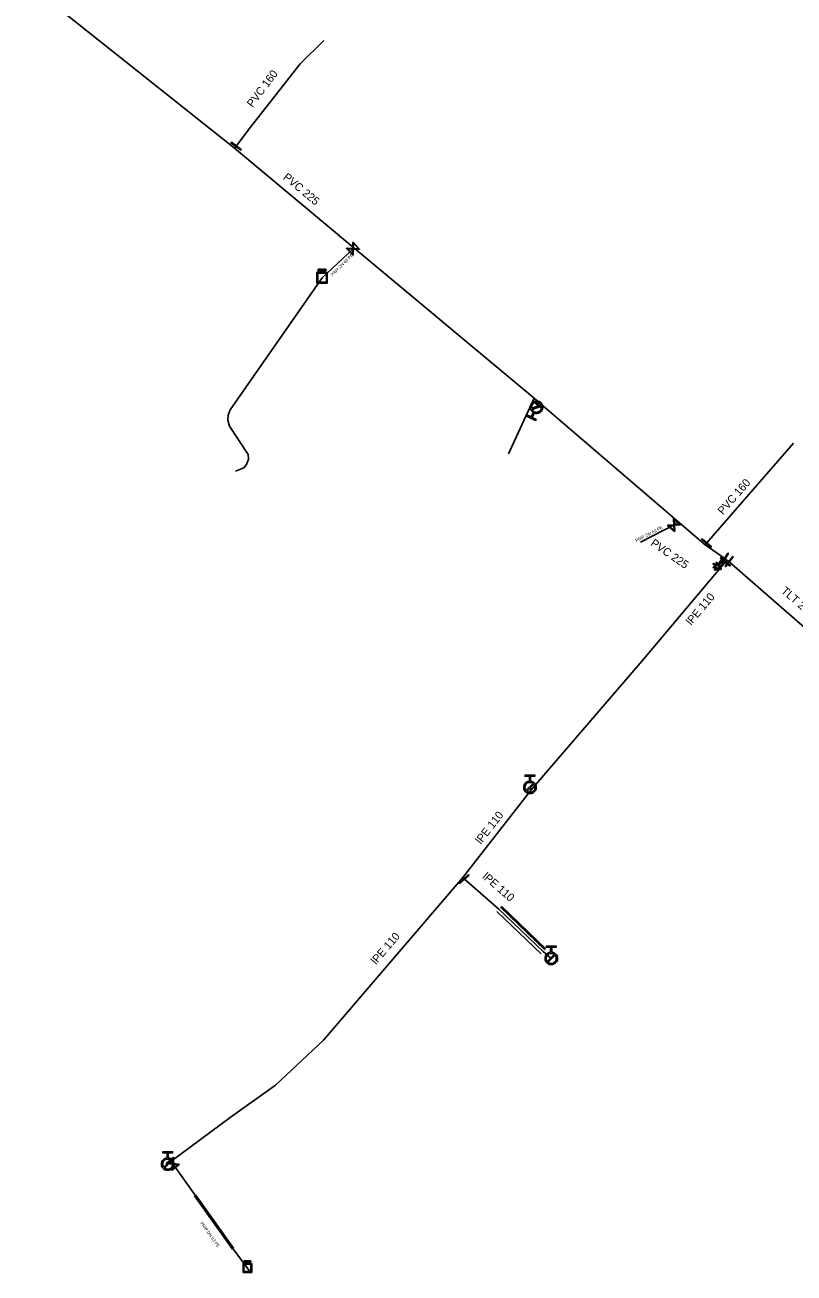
# Model space of a CAD drawing. Extents: x -643842 to -636370, y -1119190 to -1110210.
# Drawn here: x -640685.4 to -640560.5, y -1115940.8 to -1115738.1 of the extents above; entities that cross this region are included whole.
import ezdxf

# ---------------------------------------------------------------- set-up
doc = ezdxf.new("R2010")
doc.units = 0
for name, color, linetype in [('2', 7, 'Continuous'), ('22', 7, 'Continuous'), ('Default', 7, 'Continuous'), ('Level 16', 7, 'Continuous'), ('Level 18', 7, 'Continuous'), ('Level 20', 7, 'Continuous'), ('Level 21', 7, 'Continuous'), ('Level 23', 7, 'Continuous'), ('Level 29', 7, 'Continuous'), ('Level 30', 7, 'Continuous'), ('Level 33', 7, 'Continuous')]:
    doc.layers.add(name, color=color, linetype=linetype)

msp = doc.modelspace()

# ---------------------------------------------------------------- linework, layer by layer
at = {"layer": '2'}
msp.add_lwpolyline([(-640573.04, -1115826.26), (-640573.35, -1115826.71), (-640573.47, -1115826.62), (-640573.17, -1115826.18), (-640573.63, -1115826.26), (-640573.66, -1115826.11), (-640573.2, -1115826.02), (-640573.67, -1115825.7), (-640573.59, -1115825.57), (-640573.1, -1115825.9), (-640573.19, -1115825.44), (-640573.04, -1115825.41), (-640572.95, -1115825.86), (-640572.05, -1115824.56), (-640571.92, -1115824.65), (-640572.83, -1115825.96), (-640572.36, -1115825.87), (-640572.34, -1115826.02), (-640572.8, -1115826.11), (-640572.32, -1115826.44), (-640572.41, -1115826.57), (-640572.88, -1115826.24), (-640572.8, -1115826.7), (-640572.95, -1115826.73), (-640573.04, -1115826.26)], dxfattribs=at)
at = {"layer": 'Default'}
for points in [[(-640637.64, -1115777.78), (-640637.59, -1115777.78), (-640637.57, -1115777.79), (-640637.54, -1115777.79), (-640637.52, -1115777.81), (-640637.49, -1115777.82), (-640637.48, -1115777.85), (-640637.47, -1115777.88), (-640637.47, -1115777.91), (-640637.47, -1115777.96), (-640637.5, -1115778), (-640637.54, -1115778.04), (-640637.63, -1115778.04)], [(-640637.63, -1115777.99), (-640637.57, -1115777.99), (-640637.55, -1115777.97), (-640637.53, -1115777.95), (-640637.53, -1115777.91), (-640637.53, -1115777.88), (-640637.54, -1115777.86), (-640637.56, -1115777.85), (-640637.58, -1115777.84), (-640637.59, -1115777.84), (-640637.63, -1115777.84)], [(-640637.16, -1115778.13), (-640637.19, -1115778.09), (-640637.2, -1115778.07), (-640637.22, -1115778.04), (-640637.23, -1115778.04), (-640637.25, -1115778.03), (-640637.26, -1115778.03), (-640637.27, -1115778.02), (-640637.29, -1115778.02)], [(-640637.23, -1115777.97), (-640637.19, -1115777.97), (-640637.17, -1115777.97), (-640637.15, -1115777.96), (-640637.14, -1115777.94), (-640637.13, -1115777.92), (-640637.13, -1115777.9), (-640637.13, -1115777.87), (-640637.15, -1115777.85), (-640637.17, -1115777.83), (-640637.22, -1115777.83)], [(-640637.22, -1115777.78), (-640637.17, -1115777.78), (-640637.14, -1115777.8), (-640637.11, -1115777.81), (-640637.09, -1115777.84), (-640637.07, -1115777.87), (-640637.07, -1115777.9), (-640637.07, -1115777.95), (-640637.1, -1115777.98), (-640637.13, -1115778.01), (-640637.19, -1115778.02), (-640637.17, -1115778.03), (-640637.16, -1115778.04), (-640637.13, -1115778.06), (-640637.11, -1115778.1)], [(-640636.67, -1115777.79), (-640636.63, -1115777.79), (-640636.61, -1115777.79), (-640636.58, -1115777.8), (-640636.55, -1115777.81), (-640636.53, -1115777.82), (-640636.52, -1115777.85), (-640636.51, -1115777.88), (-640636.51, -1115777.91), (-640636.51, -1115777.97), (-640636.54, -1115778), (-640636.58, -1115778.04), (-640636.67, -1115778.04)], [(-640636.67, -1115777.99), (-640636.61, -1115777.99), (-640636.59, -1115777.97), (-640636.57, -1115777.95), (-640636.57, -1115777.91), (-640636.57, -1115777.89), (-640636.58, -1115777.87), (-640636.59, -1115777.85), (-640636.61, -1115777.84), (-640636.63, -1115777.84), (-640636.67, -1115777.84)], [(-640602.86, -1115801.05), (-640603.17, -1115800.86), (-640603.29, -1115800.52), (-640603.42, -1115800.12), (-640603.24, -1115799.75), (-640603.06, -1115799.38), (-640602.66, -1115799.24), (-640602.27, -1115799.11), (-640601.9, -1115799.29), (-640601.53, -1115799.47), (-640601.39, -1115799.86), (-640601.26, -1115800.25), (-640601.44, -1115800.63), (-640601.62, -1115801), (-640602.01, -1115801.14), (-640602.36, -1115801.26), (-640602.69, -1115801.13)], [(-640601.6, -1115799.84), (-640601.72, -1115799.59), (-640601.98, -1115799.46), (-640602.28, -1115799.32), (-640602.6, -1115799.42), (-640602.92, -1115799.53), (-640603.07, -1115799.84), (-640603.2, -1115800.1), (-640603.13, -1115800.37)], [(-640603.07, -1115800.54), (-640602.96, -1115800.8), (-640602.69, -1115800.92), (-640602.39, -1115801.07), (-640602.07, -1115800.96), (-640601.76, -1115800.85), (-640601.61, -1115800.55), (-640601.48, -1115800.29), (-640601.54, -1115800.01)], [(-640603.33, -1115860.96), (-640602.97, -1115860.99), (-640602.71, -1115861.24), (-640602.42, -1115861.54), (-640602.42, -1115861.95), (-640602.42, -1115862.37), (-640602.71, -1115862.66), (-640603.01, -1115862.95), (-640603.42, -1115862.95), (-640603.83, -1115862.95), (-640604.13, -1115862.66), (-640604.42, -1115862.37), (-640604.42, -1115861.95), (-640604.42, -1115861.54), (-640604.13, -1115861.24), (-640603.87, -1115860.98), (-640603.51, -1115860.96)], [(-640602.91, -1115861.32), (-640603.13, -1115861.14), (-640603.42, -1115861.14), (-640603.76, -1115861.14), (-640604, -1115861.37), (-640604.23, -1115861.61), (-640604.23, -1115861.95), (-640604.23, -1115862.24), (-640604.06, -1115862.46)], [(-640603.93, -1115862.59), (-640603.71, -1115862.76), (-640603.42, -1115862.76), (-640603.09, -1115862.76), (-640602.85, -1115862.53), (-640602.61, -1115862.29), (-640602.61, -1115861.95), (-640602.61, -1115861.66), (-640602.78, -1115861.44)], [(-640599.87, -1115888.73), (-640599.51, -1115888.76), (-640599.26, -1115889.02), (-640598.96, -1115889.31), (-640598.96, -1115889.73), (-640598.96, -1115890.14), (-640599.26, -1115890.43), (-640599.55, -1115890.73), (-640599.97, -1115890.73), (-640600.38, -1115890.73), (-640600.67, -1115890.43), (-640600.96, -1115890.14), (-640600.96, -1115889.73), (-640600.96, -1115889.31), (-640600.67, -1115889.02), (-640600.42, -1115888.76), (-640600.06, -1115888.73)], [(-640599.46, -1115889.09), (-640599.67, -1115888.91), (-640599.97, -1115888.91), (-640600.3, -1115888.91), (-640600.54, -1115889.15), (-640600.78, -1115889.39), (-640600.78, -1115889.72), (-640600.78, -1115890.02), (-640600.6, -1115890.23)], [(-640600.47, -1115890.36), (-640600.26, -1115890.54), (-640599.97, -1115890.54), (-640599.63, -1115890.54), (-640599.39, -1115890.3), (-640599.15, -1115890.06), (-640599.15, -1115889.72), (-640599.15, -1115889.43), (-640599.33, -1115889.22)], [(-640662.14, -1115922.14), (-640661.78, -1115922.17), (-640661.53, -1115922.43), (-640661.24, -1115922.72), (-640661.24, -1115923.14), (-640661.24, -1115923.56), (-640661.53, -1115923.85), (-640661.82, -1115924.14), (-640662.24, -1115924.14), (-640662.65, -1115924.14), (-640662.94, -1115923.85), (-640663.24, -1115923.56), (-640663.24, -1115923.14), (-640663.24, -1115922.72), (-640662.94, -1115922.43), (-640662.69, -1115922.17), (-640662.33, -1115922.14)], [(-640661.73, -1115922.5), (-640661.94, -1115922.32), (-640662.24, -1115922.32), (-640662.58, -1115922.32), (-640662.81, -1115922.56), (-640663.05, -1115922.8), (-640663.05, -1115923.14), (-640663.05, -1115923.43), (-640662.87, -1115923.65)], [(-640662.74, -1115923.78), (-640662.53, -1115923.95), (-640662.24, -1115923.95), (-640661.9, -1115923.95), (-640661.66, -1115923.71), (-640661.43, -1115923.47), (-640661.43, -1115923.14), (-640661.43, -1115922.85), (-640661.6, -1115922.63)], [(-640649.68, -1115938.86), (-640649.65, -1115938.86), (-640649.63, -1115938.86), (-640649.6, -1115938.86), (-640649.58, -1115938.88), (-640649.56, -1115938.89), (-640649.55, -1115938.91), (-640649.54, -1115938.93), (-640649.54, -1115938.96), (-640649.54, -1115939.01), (-640649.57, -1115939.04), (-640649.6, -1115939.07), (-640649.68, -1115939.07)], [(-640649.68, -1115939.03), (-640649.63, -1115939.03), (-640649.61, -1115939.01), (-640649.59, -1115938.99), (-640649.59, -1115938.96), (-640649.59, -1115938.94), (-640649.6, -1115938.92), (-640649.61, -1115938.91), (-640649.63, -1115938.9), (-640649.64, -1115938.9), (-640649.68, -1115938.9)], [(-640649.29, -1115939.14), (-640649.31, -1115939.11), (-640649.32, -1115939.09), (-640649.33, -1115939.07), (-640649.35, -1115939.07), (-640649.36, -1115939.06), (-640649.37, -1115939.06), (-640649.37, -1115939.06), (-640649.39, -1115939.06)], [(-640649.35, -1115939.01), (-640649.31, -1115939.01), (-640649.3, -1115939.01), (-640649.28, -1115939), (-640649.27, -1115938.99), (-640649.26, -1115938.97), (-640649.26, -1115938.95), (-640649.26, -1115938.93), (-640649.28, -1115938.91), (-640649.3, -1115938.9), (-640649.34, -1115938.9)], [(-640649.34, -1115938.86), (-640649.29, -1115938.86), (-640649.26, -1115938.87), (-640649.24, -1115938.88), (-640649.22, -1115938.9), (-640649.21, -1115938.92), (-640649.21, -1115938.95), (-640649.21, -1115938.99), (-640649.23, -1115939.02), (-640649.26, -1115939.04), (-640649.31, -1115939.05), (-640649.29, -1115939.06), (-640649.28, -1115939.07), (-640649.26, -1115939.09), (-640649.24, -1115939.12)], [(-640648.88, -1115938.86), (-640648.84, -1115938.86), (-640648.82, -1115938.86), (-640648.8, -1115938.87), (-640648.78, -1115938.88), (-640648.76, -1115938.89), (-640648.75, -1115938.91), (-640648.74, -1115938.93), (-640648.74, -1115938.96), (-640648.74, -1115939.01), (-640648.77, -1115939.04), (-640648.8, -1115939.07), (-640648.87, -1115939.07)], [(-640648.87, -1115939.03), (-640648.83, -1115939.03), (-640648.81, -1115939.01), (-640648.79, -1115938.99), (-640648.79, -1115938.96), (-640648.79, -1115938.94), (-640648.8, -1115938.92), (-640648.81, -1115938.91), (-640648.83, -1115938.9), (-640648.84, -1115938.9), (-640648.88, -1115938.9)]]:
    msp.add_open_spline(points, degree=3, dxfattribs=at)
at = {"layer": 'Level 16'}
for points in [[(-640651.9, -1115757.13), (-640650.3, -1115758.33), (-640650.38, -1115758.43), (-640651.98, -1115757.23), (-640651.9, -1115757.13)], [(-640632.2, -1115775.51), (-640633.21, -1115774.41), (-640633.17, -1115774.37), (-640633.04, -1115774.38), (-640632.2, -1115774.41), (-640632.16, -1115773.44), (-640632.11, -1115773.39), (-640631.09, -1115774.5), (-640631.14, -1115774.54), (-640632.11, -1115774.5), (-640632.14, -1115775.34), (-640632.15, -1115775.47), (-640632.2, -1115775.51)], [(-640632.08, -1115773.57), (-640632.11, -1115774.41), (-640631.27, -1115774.44), (-640632.08, -1115773.57)], [(-640632.23, -1115775.34), (-640632.2, -1115774.5), (-640633.04, -1115774.47), (-640632.23, -1115775.34)], [(-640602.69, -1115799.28), (-640601.54, -1115800.24), (-640601.6, -1115800.31), (-640602.75, -1115799.35), (-640602.69, -1115799.28)], [(-640580.08, -1115818.26), (-640578.96, -1115819.25), (-640579, -1115819.3), (-640579.13, -1115819.3), (-640579.97, -1115819.36), (-640579.9, -1115820.33), (-640579.95, -1115820.38), (-640581.07, -1115819.39), (-640581.03, -1115819.34), (-640580.06, -1115819.28), (-640580.12, -1115818.44), (-640580.13, -1115818.31), (-640580.08, -1115818.26)], [(-640580, -1115820.21), (-640580.05, -1115819.37), (-640580.89, -1115819.42), (-640580, -1115820.21)], [(-640580.03, -1115818.44), (-640579.97, -1115819.27), (-640579.14, -1115819.22), (-640580.03, -1115818.44)], [(-640575.46, -1115821.55), (-640573.95, -1115822.86), (-640574.03, -1115822.95), (-640575.54, -1115821.64), (-640575.46, -1115821.55)], [(-640571.15, -1115823.97), (-640572.27, -1115825.62), (-640572.38, -1115825.56), (-640571.26, -1115823.9), (-640571.15, -1115823.97)], [(-640570.95, -1115825.99), (-640572.48, -1115824.7), (-640572.4, -1115824.6), (-640570.87, -1115825.89), (-640570.95, -1115825.99)], [(-640570.39, -1115824.51), (-640571.62, -1115826.09), (-640571.72, -1115826.01), (-640570.49, -1115824.44), (-640570.39, -1115824.51)], [(-640613.29, -1115876.22), (-640614.81, -1115877.52), (-640614.89, -1115877.43), (-640613.37, -1115876.13), (-640613.29, -1115876.22)], [(-640660.36, -1115923.22), (-640661.54, -1115924.15), (-640661.58, -1115924.1), (-640661.56, -1115923.97), (-640661.46, -1115923.14), (-640662.42, -1115923.02), (-640662.46, -1115922.97), (-640661.28, -1115922.04), (-640661.24, -1115922.1), (-640661.36, -1115923.06), (-640660.53, -1115923.16), (-640660.4, -1115923.17), (-640660.36, -1115923.22)], [(-640662.29, -1115922.95), (-640661.45, -1115923.05), (-640661.35, -1115922.22), (-640662.29, -1115922.95)], [(-640660.54, -1115923.25), (-640661.37, -1115923.15), (-640661.47, -1115923.98), (-640660.54, -1115923.25)]]:
    msp.add_lwpolyline(points, dxfattribs=at)
at = {"layer": 'Level 18'}
for points in [[(-640636.33, -1115778.29), (-640636.33, -1115780.03), (-640638.03, -1115780.03), (-640638.03, -1115778.29), (-640636.33, -1115778.29)], [(-640637.88, -1115778.44), (-640637.88, -1115779.88), (-640636.48, -1115779.88), (-640636.48, -1115778.44), (-640637.88, -1115778.44)], [(-640637.8, -1115778.21), (-640637.8, -1115777.78), (-640637.64, -1115777.78)], [(-640637.63, -1115778.04), (-640637.74, -1115778.04), (-640637.74, -1115778.21), (-640637.8, -1115778.21)], [(-640637.63, -1115777.84), (-640637.74, -1115777.84), (-640637.74, -1115777.99)], [(-640637.74, -1115777.99), (-640637.63, -1115777.99)], [(-640637.41, -1115778.21), (-640637.41, -1115777.78), (-640637.22, -1115777.78)], [(-640637.29, -1115778.02), (-640637.36, -1115778.02), (-640637.36, -1115778.21), (-640637.41, -1115778.21)], [(-640637.22, -1115777.83), (-640637.36, -1115777.83), (-640637.36, -1115777.97)], [(-640637.36, -1115777.97), (-640637.23, -1115777.97)], [(-640637.11, -1115778.1), (-640637.03, -1115778.21), (-640637.11, -1115778.21), (-640637.16, -1115778.13)], [(-640636.98, -1115778.22), (-640636.98, -1115777.79), (-640636.92, -1115777.79), (-640636.92, -1115778.22), (-640636.98, -1115778.22)], [(-640636.83, -1115778.22), (-640636.83, -1115777.79), (-640636.67, -1115777.79)], [(-640636.67, -1115778.04), (-640636.78, -1115778.04), (-640636.78, -1115778.22), (-640636.83, -1115778.22)], [(-640636.67, -1115777.84), (-640636.78, -1115777.84), (-640636.78, -1115777.99)], [(-640636.78, -1115777.99), (-640636.67, -1115777.99)], [(-640648.59, -1115939.28), (-640648.59, -1115940.73), (-640650.01, -1115940.73), (-640650.01, -1115939.28), (-640648.59, -1115939.28)], [(-640649.89, -1115939.4), (-640649.89, -1115940.61), (-640648.72, -1115940.61), (-640648.72, -1115939.4), (-640649.89, -1115939.4)], [(-640649.82, -1115939.22), (-640649.82, -1115938.86), (-640649.68, -1115938.86)], [(-640649.68, -1115939.07), (-640649.77, -1115939.07), (-640649.77, -1115939.22), (-640649.82, -1115939.22)], [(-640649.68, -1115938.9), (-640649.77, -1115938.9), (-640649.77, -1115939.03)], [(-640649.77, -1115939.03), (-640649.68, -1115939.03)], [(-640649.5, -1115939.22), (-640649.5, -1115938.86), (-640649.34, -1115938.86)], [(-640649.39, -1115939.06), (-640649.45, -1115939.06), (-640649.45, -1115939.22), (-640649.5, -1115939.22)], [(-640649.34, -1115938.9), (-640649.45, -1115938.9), (-640649.45, -1115939.01)], [(-640649.45, -1115939.01), (-640649.35, -1115939.01)], [(-640649.24, -1115939.12), (-640649.18, -1115939.22), (-640649.24, -1115939.22), (-640649.29, -1115939.14)], [(-640649.13, -1115939.22), (-640649.13, -1115938.86), (-640649.09, -1115938.86), (-640649.09, -1115939.22), (-640649.13, -1115939.22)], [(-640649.01, -1115939.22), (-640649.01, -1115938.86), (-640648.88, -1115938.86)], [(-640648.87, -1115939.07), (-640648.97, -1115939.07), (-640648.97, -1115939.22), (-640649.01, -1115939.22)], [(-640648.88, -1115938.9), (-640648.97, -1115938.9), (-640648.97, -1115939.03)], [(-640648.97, -1115939.03), (-640648.87, -1115939.03)]]:
    msp.add_lwpolyline(points, dxfattribs=at)
at = {"layer": 'Level 21'}
for points in [[(-640651.4, -1115758.11), (-640685.11, -1115731.26), (-640685.42, -1115730.98)], [(-640636.89, -1115740.6), (-640640.73, -1115744.42), (-640648.82, -1115754.69), (-640651.14, -1115757.78), (-640651.4, -1115758.11)], [(-640574.99, -1115822.53), (-640579.47, -1115818.7), (-640601.87, -1115799.47), (-640602.74, -1115798.74), (-640632, -1115774.31), (-640651.4, -1115758.11)], [(-640560.62, -1115806.05), (-640574.75, -1115822.25), (-640574.99, -1115822.53)], [(-640571.76, -1115824.76), (-640574.99, -1115822.53)], [(-640571.44, -1115825.05), (-640571.67, -1115825.29), (-640585.22, -1115841.41), (-640603.14, -1115862.28), (-640614.31, -1115876.56), (-640636.93, -1115903.03), (-640644.72, -1115910.33), (-640652.11, -1115915.56), (-640661.72, -1115922.7), (-640662.24, -1115923.14)], [(-640552.57, -1115841.46), (-640569.36, -1115826.85), (-640571.14, -1115825.26), (-640571.44, -1115825.05), (-640571.76, -1115824.76)], [(-640614.31, -1115876.56), (-640614.09, -1115876.82), (-640608.46, -1115881.71), (-640601.25, -1115888.6), (-640599.96, -1115889.73)]]:
    msp.add_lwpolyline(points, dxfattribs=at)
at = {"layer": 'Level 23'}
for points in [[(-640632, -1115774.31), (-640632.15, -1115774.46), (-640637.18, -1115779.16), (-640652.09, -1115800.59), (-640652.44, -1115801.51), (-640652.46, -1115802.29), (-640652.2, -1115803.27), (-640649.18, -1115807.85), (-640649.14, -1115808.62), (-640649.43, -1115809.52), (-640649.88, -1115810.05), (-640651.21, -1115810.57)], [(-640602.74, -1115798.74), (-640606.91, -1115807.79)], [(-640602.34, -1115800.19), (-640602.15, -1115799.8), (-640601.87, -1115799.47)], [(-640579.47, -1115818.7), (-640580.02, -1115819.32), (-640585.46, -1115822.12)], [(-640603.14, -1115862.28), (-640603.42, -1115861.95)], [(-640661.72, -1115922.7), (-640661.41, -1115923.1), (-640657.8, -1115928.2), (-640651.65, -1115936.86), (-640649.92, -1115939.17), (-640648.68, -1115940.83)]]:
    msp.add_lwpolyline(points, dxfattribs=at)
at = {"layer": 'Level 29'}
for points in [[(-640600.99, -1115888.32), (-640608.2, -1115881.42)], [(-640608.05, -1115881.26), (-640600.83, -1115888.16)], [(-640651.74, -1115936.93), (-640657.89, -1115928.27)], [(-640657.71, -1115928.14), (-640651.56, -1115936.79)]]:
    msp.add_lwpolyline(points, dxfattribs=at)
at = {"layer": 'Level 30'}
for points in [[(-640608.8, -1115882.08), (-640601.6, -1115888.96)], [(-640608.13, -1115881.34), (-640600.91, -1115888.24)], [(-640657.8, -1115928.2), (-640651.65, -1115936.86)]]:
    msp.add_lwpolyline(points, dxfattribs=at)
at = {"layer": 'Level 33'}
for points in [[(-640603.13, -1115800.37), (-640601.6, -1115799.84)], [(-640602.69, -1115801.13), (-640603.05, -1115801.86), (-640602.43, -1115802.17), (-640602.51, -1115802.33), (-640603.92, -1115801.65), (-640603.84, -1115801.48), (-640603.22, -1115801.78), (-640602.86, -1115801.05)], [(-640601.54, -1115800.01), (-640603.07, -1115800.54)], [(-640603.51, -1115860.96), (-640603.51, -1115860.14), (-640604.2, -1115860.14), (-640604.2, -1115859.95), (-640602.64, -1115859.95), (-640602.64, -1115860.14), (-640603.33, -1115860.14), (-640603.33, -1115860.96)], [(-640604.06, -1115862.46), (-640602.91, -1115861.32)], [(-640602.78, -1115861.44), (-640603.93, -1115862.59)], [(-640600.06, -1115888.73), (-640600.06, -1115887.91), (-640600.75, -1115887.91), (-640600.75, -1115887.73), (-640599.18, -1115887.73), (-640599.18, -1115887.91), (-640599.87, -1115887.91), (-640599.87, -1115888.73)], [(-640600.6, -1115890.23), (-640599.46, -1115889.09)], [(-640599.33, -1115889.22), (-640600.47, -1115890.36)], [(-640662.33, -1115922.14), (-640662.33, -1115921.32), (-640663.02, -1115921.32), (-640663.02, -1115921.14), (-640661.45, -1115921.14), (-640661.45, -1115921.32), (-640662.14, -1115921.32), (-640662.14, -1115922.14)], [(-640662.87, -1115923.65), (-640661.73, -1115922.5)], [(-640661.6, -1115922.63), (-640662.74, -1115923.78)]]:
    msp.add_lwpolyline(points, dxfattribs=at)

# ---------------------------------------------------------------- texts
at = {"layer": '22'}
for rotation, p in [(45.4098, (-640635.5, -1115779.01)), (27.247, (-640586.13, -1115822.11)), (305.3934, (-640656.98, -1115932.74))]:
    msp.add_text('PRIP DN 63 PE', height=0.5, rotation=rotation, dxfattribs=at).set_placement(p)
at = {"layer": 'Level 20'}
for s, rotation, p in [('PVC 160', 53.1005, (-640648.46, -1115751.59)), ('PVC 225', 320.1391, (-640643.61, -1115763.02)), ('PVC 160', 48.9119, (-640572.08, -1115817.76)), ('PVC 225', 325.3335, (-640583.94, -1115822.55)), ('lPE 110', 49.9543, (-640577.23, -1115835.71)), ('TLT 200', 318.9717, (-640562.73, -1115830.19)), ('lPE 110', 51.9695, (-640611.38, -1115871.26)), ('lPE 110', 319.0167, (-640611.24, -1115876.6)), ('lPE 110', 49.4888, (-640628.39, -1115890.82))]:
    msp.add_text(s, height=1.3, rotation=rotation, dxfattribs=at).set_placement(p)

doc.saveas('drawing.dxf')
